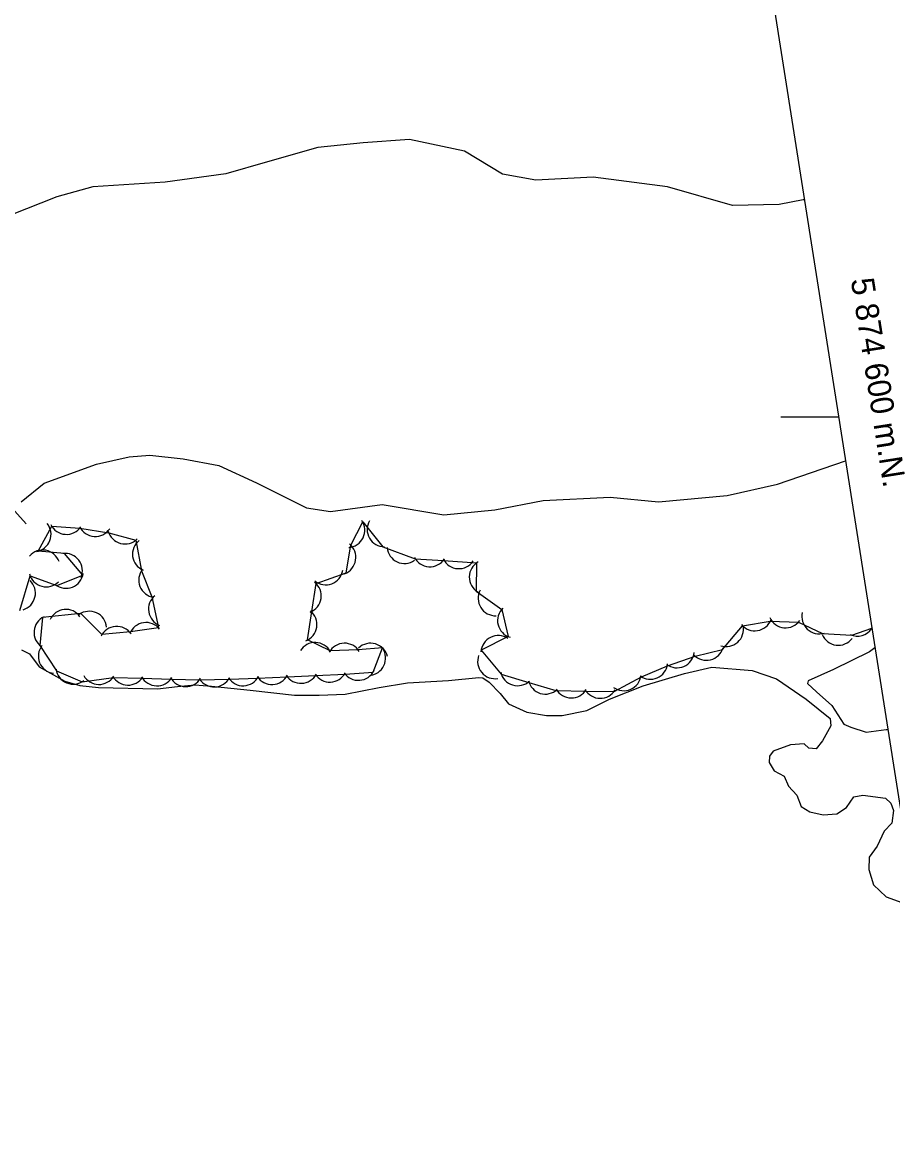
# Model space of a CAD drawing. Extents: x 643342 to 646936, y 5873857 to 5876103.
# Drawn here: x 646211.9 to 646362.3, y 5874477 to 5874668.3 of the extents above; entities that cross this region are included whole.
import ezdxf

# ---------------------------------------------------------------- set-up
doc = ezdxf.new("R2010")
doc.units = 0
for name, color, linetype in [('Niveau 2', 7, 'Continuous'), ('Niveau 22', 7, 'Continuous'), ('Niveau 4', 7, 'Continuous'), ('Niveau 44', 7, 'Continuous'), ('Niveau 60', 7, 'Continuous'), ('Niveau 61', 7, 'Continuous')]:
    doc.layers.add(name, color=color, linetype=linetype)

msp = doc.modelspace()

# ---------------------------------------------------------------- linework, layer by layer
at = {"layer": 'Niveau 2'}
for points in [[(646347.04, 5874637.56), (646346.85, 5874637.54), (646342.66, 5874636.73), (646334.63, 5874636.56), (646323.36, 5874639.8), (646310.55, 5874641.49), (646300.66, 5874640.94), (646294.89, 5874641.99), (646288.29, 5874645.96), (646278.81, 5874647.97), (646270.82, 5874647.39), (646262.96, 5874646.59), (646254.29, 5874644.09), (646247.11, 5874642.05), (646236.61, 5874640.59), (646224.08, 5874639.8), (646217.91, 5874638.06), (646209.87, 5874634.9)], [(646211.7, 5874585.37), (646215.71, 5874588.6), (646224.75, 5874591.84), (646230.38, 5874593.13), (646233.98, 5874593.39), (646239.69, 5874592.75), (646245.86, 5874591.61), (646252.39, 5874588.63), (646261.02, 5874584.33), (646265.15, 5874583.69), (646274.11, 5874584.87), (646284.76, 5874583.07), (646293.56, 5874583.95), (646301.89, 5874585.55), (646313.51, 5874586.16), (646321.86, 5874585.36), (646333.67, 5874586.46), (646342.38, 5874588.38), (646354.14, 5874592.41)]]:
    msp.add_lwpolyline(points, dxfattribs=at)
at = {"layer": 'Niveau 22'}
for points in [[(646165.41, 5874660.48), (646169.19, 5874657.82), (646170.78, 5874656.52), (646171.57, 5874655.52), (646173.37, 5874652.08), (646177.99, 5874642.95), (646180.49, 5874637.52), (646184.62, 5874629.42), (646188.78, 5874622.98), (646191.3, 5874618.23), (646192.64, 5874614.65), (646195.72, 5874610.25), (646198.73, 5874604.57), (646204.1, 5874595.8), (646208.27, 5874587.39), (646209.6, 5874584.87), (646212.57, 5874581.54)], [(646359.22, 5874560.12), (646358.26, 5874559.42), (646352.08, 5874556.39), (646347.68, 5874554.42), (646347.6, 5874553.94), (646349.11, 5874552.53), (646351.75, 5874550.14), (646353.87, 5874546.89), (646355.08, 5874546.39), (646357.71, 5874545.53), (646361.18, 5874546.02), (646361.44, 5874546.01)]]:
    msp.add_lwpolyline(points, dxfattribs=at)
at = {"layer": 'Niveau 4'}
for points in [[(646211.79, 5874559.78), (646213.14, 5874559.06), (646214.83, 5874556.83), (646219.24, 5874554.33), (646221.87, 5874553.58), (646225.06, 5874553.23)], [(646225.06, 5874553.23), (646235.25, 5874553.03), (646238.73, 5874553.41), (646241.75, 5874553.74), (646244.58, 5874553.48), (646251.3, 5874552.8), (646258.97, 5874551.95), (646263.18, 5874551.9), (646267.72, 5874552.12), (646273.6, 5874553.25), (646278.45, 5874554.08), (646285.55, 5874554.48), (646290.77, 5874554.98), (646291.47, 5874554.91), (646292.58, 5874554.17), (646294.49, 5874552.2), (646295.91, 5874550.42), (646299.06, 5874549.01), (646302.49, 5874548.44), (646305.18, 5874548.4), (646309.44, 5874549.3), (646313.38, 5874551.23), (646319.16, 5874553.53), (646326.35, 5874555.7), (646331.06, 5874556.75), (646337.99, 5874556.2), (646342.19, 5874554.75), (646347.37, 5874551.26), (646351.51, 5874547.92), (646351.61, 5874546.62), (646350.17, 5874544.02), (646349.1, 5874542.63), (646347.78, 5874542.76), (646347.01, 5874543.52), (646344.65, 5874543.33), (646341.65, 5874542.26), (646341.01, 5874541.38), (646340.98, 5874540.31), (646341.82, 5874538.84), (646343.56, 5874537.91), (646344.29, 5874536.19), (646345.72, 5874534.65), (646346.48, 5874532.69), (646347.98, 5874531.75), (646350.28, 5874531.22), (646352.63, 5874531.42), (646354.32, 5874532.5), (646355.59, 5874534.38), (646357.11, 5874534.62), (646361.07, 5874534.12), (646361.97, 5874533.24), (646362.43, 5874531.97), (646362.14, 5874529.82), (646360.83, 5874528.41), (646359.62, 5874525.82), (646358.23, 5874523.93), (646358.17, 5874521.79), (646358.99, 5874519.13), (646361.17, 5874517.06), (646363.86, 5874516.09)]]:
    msp.add_lwpolyline(points, dxfattribs=at)
at = {"layer": 'Niveau 44'}
for points in [[(646219.23, 5874576.44), (646214.66, 5874576.82), (646217.01, 5874581.14), (646221.85, 5874580.79), (646226.86, 5874579.99), (646231.54, 5874578.72), (646232.51, 5874573.43), (646234.3, 5874568.92), (646235.44, 5874563.57), (646230.63, 5874562.87), (646225.68, 5874562.41), (646222.02, 5874566.05), (646215.39, 5874565.34), (646214.97, 5874560.5), (646217.8, 5874556.11), (646222.29, 5874554.26), (646227.7, 5874554.96), (646232.56, 5874554.84), (646237.7, 5874554.71), (646242.55, 5874554.59), (646247.71, 5874554.69), (646252.56, 5874554.89), (646257.71, 5874555.11), (646262.56, 5874555.31), (646267.7, 5874555.56), (646272.54, 5874555.91), (646274.13, 5874560.1), (646269.97, 5874559.74), (646265.11, 5874559.6), (646261.21, 5874561.47), (646261.95, 5874566.41), (646262.67, 5874571.21), (646267.9, 5874573.05), (646268.66, 5874577.84), (646270.73, 5874581.86), (646274.19, 5874577.59), (646279.81, 5874575.52), (646284.66, 5874575.2), (646290.41, 5874574.79), (646290.35, 5874569.93), (646294.75, 5874566.76), (646295.88, 5874562.04), (646291.2, 5874559.72), (646294.66, 5874555.57), (646299.45, 5874554.13), (646304.09, 5874552.72), (646309.31, 5874552.64), (646314.16, 5874552.58), (646318.9, 5874555.09), (646323.36, 5874557.01), (646328.17, 5874558.67), (646332.89, 5874559.81), (646336.36, 5874563.91), (646341.15, 5874564.7), (646346.04, 5874564.57), (646350.16, 5874562.58), (646355.22, 5874562.29), (646358.69, 5874563.5)], [(646211.5, 5874566.54), (646213.26, 5874572.57), (646217.87, 5874570.88), (646222.39, 5874572.66), (646219.23, 5874576.44)]]:
    msp.add_lwpolyline(points, dxfattribs=at)
for centre, start, end in [((646213.88, 5874579.72), 279.0541, 39.0321), ((646213.88, 5874579.72), 279.0541, 39.0321), ((646213.88, 5874579.72), 279.0541, 39.0321), ((646219.55, 5874582.72), 205.9121, 325.89), ((646219.55, 5874582.72), 205.9121, 325.89), ((646219.55, 5874582.72), 205.9121, 325.89), ((646224.54, 5874582.36), 205.9121, 325.89), ((646224.54, 5874582.36), 205.9121, 325.89), ((646224.54, 5874582.36), 205.9121, 325.89), ((646268.09, 5874580.43), 274.4434, 34.4213), ((646268.09, 5874580.43), 274.4434, 34.4213), ((646268.09, 5874580.43), 274.4434, 34.4213), ((646274.5, 5874580.57), 150.0033, 269.9812), ((646274.5, 5874580.57), 150.0033, 269.9812), ((646274.5, 5874580.57), 150.0033, 269.9812), ((646229.66, 5874581.06), 194.9063, 314.8842), ((646229.66, 5874581.06), 194.9063, 314.8842), ((646229.66, 5874581.06), 194.9063, 314.8842), ((646233.95, 5874576.3), 128.0039, 247.9818), ((646233.95, 5874576.3), 128.0039, 247.9818), ((646233.95, 5874576.3), 128.0039, 247.9818), ((646266.54, 5874575.73), 290.8971, 50.875), ((646266.54, 5874575.73), 290.8971, 50.875), ((646266.54, 5874575.73), 290.8971, 50.875), ((646277.95, 5874577.69), 185.0787, 305.0567), ((646277.95, 5874577.69), 185.0787, 305.0567), ((646277.95, 5874577.69), 185.0787, 305.0567), ((646215.44, 5874574.02), 19.5252, 139.5031), ((646215.44, 5874574.02), 19.5252, 139.5031), ((646215.44, 5874574.02), 19.5252, 139.5031), ((646219.3, 5874573.44), 337.3615, 97.3394), ((646219.3, 5874573.44), 337.3615, 97.3394), ((646219.3, 5874573.44), 337.3615, 97.3394), ((646282.35, 5874577.12), 206.1903, 326.1682), ((646282.35, 5874577.12), 206.1903, 326.1682), ((646282.35, 5874577.12), 206.1903, 326.1682), ((646287.34, 5874576.79), 206.1903, 326.1682), ((646287.34, 5874576.79), 206.1903, 326.1682), ((646287.34, 5874576.79), 206.1903, 326.1682), ((646235.04, 5874571.82), 141.7014, 261.6793), ((646235.04, 5874571.82), 141.7014, 261.6793), ((646235.04, 5874571.82), 141.7014, 261.6793), ((646264.33, 5874574), 230.8516, 350.8295), ((646264.33, 5874574), 230.8516, 350.8295), ((646264.33, 5874574), 230.8516, 350.8295), ((646292.14, 5874572.34), 119.2884, 239.2664), ((646292.14, 5874572.34), 119.2884, 239.2664), ((646292.14, 5874572.34), 119.2884, 239.2664), ((646211.19, 5874569.57), 286.5643, 46.5422), ((646211.19, 5874569.57), 286.5643, 46.5422), ((646211.19, 5874569.57), 286.5643, 46.5422), ((646216.06, 5874573.65), 195.0482, 315.0261), ((646216.06, 5874573.65), 195.0482, 315.0261), ((646216.06, 5874573.65), 195.0482, 315.0261), ((646219.48, 5874573.41), 231.5496, 351.5275), ((646219.48, 5874573.41), 231.5496, 351.5275), ((646219.48, 5874573.41), 231.5496, 351.5275), ((646260.56, 5874569.07), 291.5089, 51.4869), ((646260.56, 5874569.07), 291.5089, 51.4869), ((646260.56, 5874569.07), 291.5089, 51.4869), ((646293.68, 5874568.65), 151.6384, 271.6164), ((646293.68, 5874568.65), 151.6384, 271.6164), ((646293.68, 5874568.65), 151.6384, 271.6164), ((646236.72, 5874566.79), 128.9965, 248.9745), ((646236.72, 5874566.79), 128.9965, 248.9745), ((646236.72, 5874566.79), 128.9965, 248.9745), ((646219.44, 5874563.75), 35.4796, 155.4576), ((646219.44, 5874563.75), 35.4796, 155.4576), ((646219.44, 5874563.75), 35.4796, 155.4576), ((646223.49, 5874563.43), 5.3342, 125.3121), ((646223.49, 5874563.43), 5.3342, 125.3121), ((646223.49, 5874563.43), 5.3342, 125.3121), ((646259.82, 5874564.13), 291.5089, 51.4869), ((646259.82, 5874564.13), 291.5089, 51.4869), ((646259.82, 5874564.13), 291.5089, 51.4869), ((646297.03, 5874564.81), 133.4942, 253.4722), ((646297.03, 5874564.81), 133.4942, 253.4722), ((646297.03, 5874564.81), 133.4942, 253.4722), ((646349.59, 5874565.53), 166.8544, 286.8324), ((646349.59, 5874565.53), 166.8544, 286.8324), ((646349.59, 5874565.53), 166.8544, 286.8324), ((646216.94, 5874562.77), 115.014, 234.9919), ((646216.94, 5874562.77), 115.014, 234.9919), ((646216.94, 5874562.77), 115.014, 234.9919), ((646228.23, 5874560.82), 34.2001, 154.1781), ((646228.23, 5874560.82), 34.2001, 154.1781), ((646228.23, 5874560.82), 34.2001, 154.1781), ((646233.29, 5874561.48), 38.3059, 158.2838), ((646233.29, 5874561.48), 38.3059, 158.2838), ((646233.29, 5874561.48), 38.3059, 158.2838), ((646333.52, 5874563.33), 251.7355, 11.7134), ((646333.52, 5874563.33), 251.7355, 11.7134), ((646333.52, 5874563.33), 251.7355, 11.7134), ((646338.47, 5874566.05), 219.3071, 339.2851), ((646338.47, 5874566.05), 219.3071, 339.2851), ((646338.47, 5874566.05), 219.3071, 339.2851), ((646343.81, 5874566.57), 204.2447, 324.2226), ((646343.81, 5874566.57), 204.2447, 324.2226), ((646343.81, 5874566.57), 204.2447, 324.2226), ((646294.16, 5874559.23), 56.5941, 176.572), ((646294.16, 5874559.23), 56.5941, 176.572), ((646294.16, 5874559.23), 56.5941, 176.572), ((646352.9, 5874563.55), 202.5608, 322.5387), ((646352.9, 5874563.55), 202.5608, 322.5387), ((646352.9, 5874563.55), 202.5608, 322.5387), ((646356.17, 5874565.13), 245.6231, 327.0686), ((646356.17, 5874565.13), 245.6231, 327.0686), ((646356.17, 5874565.13), 245.6231, 327.0686), ((646217.69, 5874558.68), 142.2706, 262.2485), ((646217.69, 5874558.68), 142.2706, 262.2485), ((646217.69, 5874558.68), 142.2706, 262.2485), ((646262.5, 5874558.03), 28.0052, 147.9832), ((646262.5, 5874558.03), 28.0052, 147.9832), ((646262.5, 5874558.03), 28.0052, 147.9832), ((646267.59, 5874557.91), 31.6461, 151.6241), ((646267.59, 5874557.91), 31.6461, 151.6241), ((646267.59, 5874557.91), 31.6461, 151.6241), ((646272.1, 5874557.91), 13.8162, 133.7941), ((646272.1, 5874557.91), 13.8162, 133.7941), ((646272.1, 5874557.91), 13.8162, 133.7941), ((646271.69, 5874558.35), 281.5864, 41.5643), ((646271.69, 5874558.35), 281.5864, 41.5643), ((646271.69, 5874558.35), 281.5864, 41.5643), ((646330.11, 5874560.95), 223.5562, 343.5341), ((646330.11, 5874560.95), 223.5562, 343.5341), ((646330.11, 5874560.95), 223.5562, 343.5341), ((646293.58, 5874557.77), 160.0088, 279.9868), ((646293.58, 5874557.77), 160.0088, 279.9868), ((646293.58, 5874557.77), 160.0088, 279.9868), ((646325.03, 5874559.65), 233.3093, 353.2873), ((646325.03, 5874559.65), 233.3093, 353.2873), ((646325.03, 5874559.65), 233.3093, 353.2873), ((646220.72, 5874556.82), 187.5817, 307.5597), ((646220.72, 5874556.82), 187.5817, 307.5597), ((646220.72, 5874556.82), 187.5817, 307.5597), ((646269.99, 5874557.49), 214.2052, 334.1831), ((646269.99, 5874557.49), 214.2052, 334.1831), ((646269.99, 5874557.49), 214.2052, 334.1831), ((646320.43, 5874557.67), 233.3093, 353.2873), ((646320.43, 5874557.67), 233.3093, 353.2873), ((646320.43, 5874557.67), 233.3093, 353.2873), ((646225.17, 5874556.78), 208.6526, 328.6305), ((646225.17, 5874556.78), 208.6526, 328.6305), ((646225.17, 5874556.78), 208.6526, 328.6305), ((646230.17, 5874556.66), 208.6526, 328.6305), ((646230.17, 5874556.66), 208.6526, 328.6305), ((646230.17, 5874556.66), 208.6526, 328.6305), ((646235.17, 5874556.54), 208.5711, 328.549), ((646235.17, 5874556.54), 208.5711, 328.549), ((646235.17, 5874556.54), 208.5711, 328.549), ((646240.17, 5874556.41), 208.5711, 328.549), ((646240.17, 5874556.41), 208.5711, 328.549), ((646240.17, 5874556.41), 208.5711, 328.549), ((646245.07, 5874556.35), 212.4063, 332.3842), ((646245.07, 5874556.35), 212.4063, 332.3842), ((646245.07, 5874556.35), 212.4063, 332.3842), ((646250.06, 5874556.55), 212.4063, 332.3842), ((646250.06, 5874556.55), 212.4063, 332.3842), ((646250.06, 5874556.55), 212.4063, 332.3842), ((646255.06, 5874556.76), 212.4063, 332.3842), ((646255.06, 5874556.76), 212.4063, 332.3842), ((646255.06, 5874556.76), 212.4063, 332.3842), ((646260.06, 5874556.97), 212.4063, 332.3842), ((646260.06, 5874556.97), 212.4063, 332.3842), ((646260.06, 5874556.97), 212.4063, 332.3842), ((646265.05, 5874557.18), 212.4063, 332.3842), ((646265.05, 5874557.18), 212.4063, 332.3842), ((646265.05, 5874557.18), 212.4063, 332.3842), ((646297.49, 5874556.56), 193.1957, 313.1737), ((646297.49, 5874556.56), 193.1957, 313.1737), ((646297.49, 5874556.56), 193.1957, 313.1737), ((646302.28, 5874555.11), 193.1957, 313.1737), ((646302.28, 5874555.11), 193.1957, 313.1737), ((646302.28, 5874555.11), 193.1957, 313.1737), ((646315.84, 5874555.69), 233.5286, 353.5065), ((646315.84, 5874555.69), 233.5286, 353.5065), ((646315.84, 5874555.69), 233.5286, 353.5065), ((646306.76, 5874554.44), 209.3219, 329.2999), ((646306.76, 5874554.44), 209.3219, 329.2999), ((646306.76, 5874554.44), 209.3219, 329.2999), ((646311.76, 5874554.38), 209.3219, 329.2999), ((646311.76, 5874554.38), 209.3219, 329.2999), ((646311.76, 5874554.38), 209.3219, 329.2999)]:
    msp.add_arc(centre, 3, start, end, dxfattribs=at)
at = {"layer": 'Niveau 60'}
msp.add_line((646352.94, 5874600), (646342.94, 5874600), dxfattribs=at)
msp.add_lwpolyline([(643367.26, 5875561.52), (646133.22, 5875996.67), (646397.42, 5874317.29), (643631.46, 5873882.15)], close=True, dxfattribs=at)

# ---------------------------------------------------------------- texts
at = {"layer": 'Niveau 61'}
msp.add_text('5 874 600 m.N.', height=3.9999, rotation=278.9405, dxfattribs=at).set_placement((646355.04, 5874623.75))

doc.saveas('drawing.dxf')
